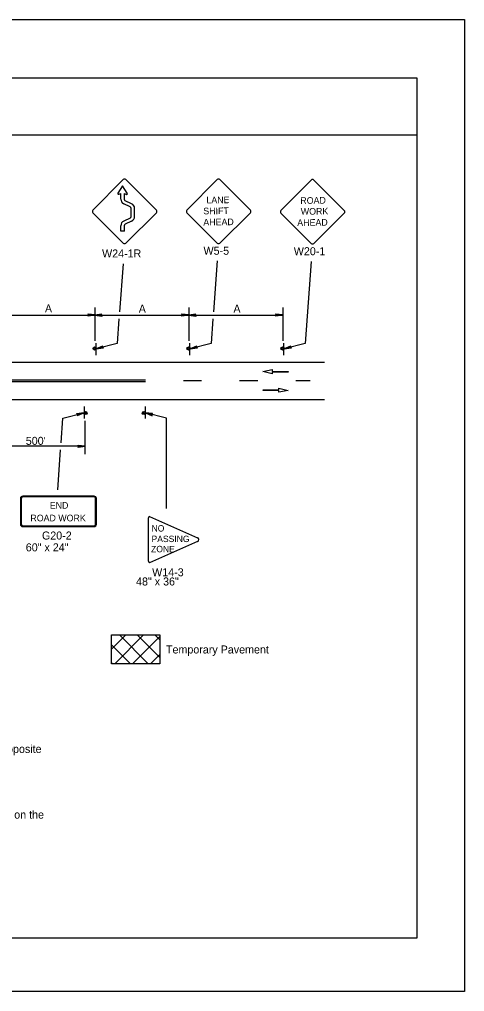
# Model space of a CAD drawing. Extents: x -14145 to -13662, y 30244 to 30661.
# Drawn here: x -13904.85 to -13893.17, y 30316.81 to 30342.31 of the extents above; entities that cross this region are included whole.
import ezdxf

# ---------------------------------------------------------------- set-up
doc = ezdxf.new("R2010")
doc.units = 0
for name, color, linetype in [('1', 7, 'Continuous'), ('10', 7, 'Continuous'), ('2', 7, 'Continuous'), ('61', 7, 'Continuous')]:
    doc.layers.add(name, color=color, linetype=linetype)

msp = doc.modelspace()

# ---------------------------------------------------------------- linework, layer by layer
at = {"layer": '1'}
for p, q in [((-13902.13, 30338.106), (-13902.925, 30337.303)), ((-13902.148, 30337.938), (-13902.271, 30337.752)), ((-13902.024, 30337.748), (-13902.148, 30337.938)), ((-13901.26, 30337.303), (-13902.063, 30338.106)), ((-13899.663, 30338.106), (-13900.458, 30337.303)), ((-13898.794, 30337.303), (-13899.597, 30338.106)), ((-13897.198, 30338.094), (-13897.993, 30337.291)), ((-13896.329, 30337.291), (-13897.132, 30338.094)), ((-13902.248, 30337.723), (-13902.193, 30337.743)), ((-13902.193, 30337.592), (-13902.193, 30337.743)), ((-13902.102, 30337.592), (-13902.102, 30337.742)), ((-13902.102, 30337.742), (-13902.048, 30337.719)), ((-13901.95, 30337.39), (-13902.116, 30337.469)), ((-13901.911, 30337.472), (-13902.077, 30337.551)), ((-13902.925, 30337.237), (-13902.13, 30336.442)), ((-13901.95, 30337.098), (-13902.116, 30337.019)), ((-13902.063, 30336.442), (-13901.261, 30337.237)), ((-13901.925, 30337.139), (-13901.925, 30337.349)), ((-13901.834, 30337.139), (-13901.834, 30337.349)), ((-13900.458, 30337.237), (-13899.663, 30336.442)), ((-13899.597, 30336.442), (-13898.794, 30337.237)), ((-13897.993, 30337.225), (-13897.198, 30336.43)), ((-13897.132, 30336.43), (-13896.329, 30337.225)), ((-13902.193, 30336.754), (-13902.193, 30336.896)), ((-13902.102, 30336.754), (-13902.102, 30336.896)), ((-13901.911, 30337.016), (-13902.077, 30336.937)), ((-13902.102, 30336.754), (-13902.193, 30336.754)), ((-13902.137, 30335.897), (-13902.23, 30334.639)), ((-13899.665, 30335.976), (-13899.764, 30334.639)), ((-13897.201, 30335.955), (-13897.358, 30333.81)), ((-13905.462, 30334.548), (-13902.875, 30334.548)), ((-13902.875, 30334.752), (-13902.875, 30333.878)), ((-13902.875, 30334.548), (-13900.409, 30334.548)), ((-13900.409, 30334.752), (-13900.409, 30333.878)), ((-13900.409, 30334.548), (-13897.943, 30334.548)), ((-13897.943, 30334.752), (-13897.943, 30333.878)), ((-13902.243, 30334.452), (-13902.29, 30333.81)), ((-13899.777, 30334.452), (-13899.824, 30333.81)), ((-13902.845, 30333.503), (-13902.845, 30333.815)), ((-13902.845, 30333.503), (-13902.845, 30333.815)), ((-13902.292, 30333.81), (-13902.839, 30333.67)), ((-13900.379, 30333.503), (-13900.379, 30333.815)), ((-13900.379, 30333.503), (-13900.379, 30333.815)), ((-13899.826, 30333.81), (-13900.373, 30333.67)), ((-13897.913, 30333.503), (-13897.913, 30333.815)), ((-13897.913, 30333.503), (-13897.913, 30333.815)), ((-13897.36, 30333.81), (-13897.907, 30333.67)), ((-13905.959, 30333.321), (-13896.853, 30333.321)), ((-13898.465, 30333.074), (-13898.221, 30333.12)), ((-13898.224, 30333.008), (-13898.465, 30333.074)), ((-13897.807, 30333.053), (-13898.224, 30333.053)), ((-13898.224, 30333.053), (-13898.224, 30333.008)), ((-13898.221, 30333.12), (-13898.221, 30333.075)), ((-13898.221, 30333.075), (-13897.807, 30333.075)), ((-13897.807, 30333.075), (-13897.807, 30333.053)), ((-13906.091, 30332.806), (-13901.548, 30332.806)), ((-13906.08, 30332.851), (-13901.548, 30332.851)), ((-13900.073, 30332.829), (-13900.553, 30332.829)), ((-13898.597, 30332.829), (-13899.077, 30332.829)), ((-13897.224, 30332.829), (-13897.6, 30332.829)), ((-13898.461, 30332.572), (-13898.461, 30332.594)), ((-13898.461, 30332.594), (-13898.045, 30332.594)), ((-13898.047, 30332.572), (-13898.461, 30332.572)), ((-13897.803, 30332.573), (-13898.047, 30332.527)), ((-13898.047, 30332.527), (-13898.047, 30332.572)), ((-13898.045, 30332.594), (-13898.045, 30332.639)), ((-13898.045, 30332.639), (-13897.803, 30332.573)), ((-13906.214, 30332.337), (-13896.853, 30332.337)), ((-13903.16, 30332.155), (-13903.16, 30331.843)), ((-13903.16, 30332.155), (-13903.16, 30331.843)), ((-13901.552, 30332.155), (-13901.552, 30331.843)), ((-13901.552, 30332.155), (-13901.552, 30331.843)), ((-13903.76, 30331.205), (-13903.713, 30331.848)), ((-13903.713, 30331.848), (-13903.166, 30331.988)), ((-13903.13, 30330.906), (-13903.13, 30331.78)), ((-13900.999, 30331.848), (-13901.546, 30331.988)), ((-13901, 30331.848), (-13901, 30329.474)), ((-13903.13, 30331.11), (-13905.596, 30331.11)), ((-13903.851, 30329.965), (-13903.774, 30331.019)), ((-13904.83, 30329.747), (-13904.83, 30329.059)), ((-13904.805, 30329.747), (-13904.805, 30329.059)), ((-13902.896, 30329.798), (-13904.769, 30329.798)), ((-13902.896, 30329.798), (-13904.769, 30329.798)), ((-13902.896, 30329.783), (-13904.769, 30329.783)), ((-13902.896, 30329.783), (-13904.769, 30329.783)), ((-13902.86, 30329.059), (-13902.86, 30329.747)), ((-13902.835, 30329.059), (-13902.835, 30329.747)), ((-13901.472, 30328.095), (-13901.472, 30329.23)), ((-13901.44, 30329.268), (-13900.181, 30328.713)), ((-13904.769, 30329.022), (-13902.896, 30329.022)), ((-13904.769, 30329.007), (-13902.896, 30329.007)), ((-13900.181, 30328.612), (-13901.44, 30328.057)), ((-13902.438, 30325.787), (-13902.064, 30326.161)), ((-13902.351, 30325.407), (-13901.598, 30326.161)), ((-13901.478, 30325.407), (-13902.231, 30326.161)), ((-13901.174, 30325.57), (-13901.765, 30326.161)), ((-13901.174, 30326.037), (-13901.298, 30326.161)), ((-13901.944, 30325.407), (-13902.438, 30325.902)), ((-13901.885, 30325.407), (-13901.174, 30326.118)), ((-13901.418, 30325.407), (-13901.174, 30325.652)), ((-13902.411, 30325.407), (-13902.438, 30325.435))]:
    msp.add_line(p, q, dxfattribs=at)
for points in [[(-13903.055, 30334.578), (-13903.049, 30334.566), (-13902.875, 30334.554), (-13903.055, 30334.578), (-13903.061, 30334.584), (-13902.875, 30334.554), (-13903.049, 30334.548), (-13903.055, 30334.536), (-13902.875, 30334.554), (-13903.061, 30334.524), (-13903.055, 30334.536)], [(-13902.695, 30334.524), (-13902.701, 30334.542), (-13902.875, 30334.548), (-13902.695, 30334.524), (-13902.689, 30334.518), (-13902.875, 30334.548), (-13902.701, 30334.554), (-13902.695, 30334.572), (-13902.875, 30334.548), (-13902.689, 30334.578), (-13902.695, 30334.572)], [(-13900.589, 30334.578), (-13900.583, 30334.566), (-13900.409, 30334.554), (-13900.589, 30334.578), (-13900.595, 30334.584), (-13900.409, 30334.554), (-13900.583, 30334.548), (-13900.589, 30334.536), (-13900.409, 30334.554), (-13900.595, 30334.524), (-13900.589, 30334.536)], [(-13900.229, 30334.524), (-13900.235, 30334.542), (-13900.409, 30334.548), (-13900.229, 30334.524), (-13900.223, 30334.518), (-13900.409, 30334.548), (-13900.235, 30334.554), (-13900.229, 30334.572), (-13900.409, 30334.548), (-13900.223, 30334.578), (-13900.229, 30334.572)], [(-13898.123, 30334.578), (-13898.117, 30334.566), (-13897.943, 30334.554), (-13898.123, 30334.578), (-13898.129, 30334.584), (-13897.943, 30334.554), (-13898.117, 30334.548), (-13898.123, 30334.536), (-13897.943, 30334.554), (-13898.129, 30334.524), (-13898.123, 30334.536)], [(-13902.659, 30333.694), (-13902.671, 30333.706), (-13902.839, 30333.67), (-13902.659, 30333.694), (-13902.653, 30333.688), (-13902.839, 30333.67), (-13902.677, 30333.724), (-13902.671, 30333.736), (-13902.839, 30333.67), (-13902.665, 30333.748), (-13902.671, 30333.736)], [(-13900.193, 30333.694), (-13900.205, 30333.706), (-13900.373, 30333.67), (-13900.193, 30333.694), (-13900.187, 30333.688), (-13900.373, 30333.67), (-13900.211, 30333.724), (-13900.205, 30333.736), (-13900.373, 30333.67), (-13900.199, 30333.748), (-13900.205, 30333.736)], [(-13897.727, 30333.694), (-13897.739, 30333.706), (-13897.907, 30333.67), (-13897.727, 30333.694), (-13897.721, 30333.688), (-13897.907, 30333.67), (-13897.745, 30333.724), (-13897.739, 30333.736), (-13897.907, 30333.67), (-13897.733, 30333.748), (-13897.739, 30333.736)], [(-13903.346, 30331.964), (-13903.334, 30331.952), (-13903.166, 30331.988), (-13903.346, 30331.964), (-13903.352, 30331.97), (-13903.166, 30331.988), (-13903.328, 30331.934), (-13903.334, 30331.922), (-13903.166, 30331.988), (-13903.34, 30331.91), (-13903.334, 30331.922)], [(-13901.366, 30331.964), (-13901.378, 30331.952), (-13901.546, 30331.988), (-13901.366, 30331.964), (-13901.36, 30331.97), (-13901.546, 30331.988), (-13901.384, 30331.934), (-13901.378, 30331.922), (-13901.546, 30331.988), (-13901.372, 30331.91), (-13901.378, 30331.922)], [(-13903.31, 30331.134), (-13903.304, 30331.116), (-13903.13, 30331.11), (-13903.31, 30331.134), (-13903.316, 30331.14), (-13903.13, 30331.11), (-13903.304, 30331.104), (-13903.31, 30331.086), (-13903.13, 30331.11), (-13903.316, 30331.08), (-13903.31, 30331.086)]]:
    msp.add_lwpolyline(points, dxfattribs=at)
msp.add_lwpolyline([(-13902.438, 30326.161), (-13901.174, 30326.161), (-13901.174, 30325.407), (-13902.438, 30325.407)], close=True, dxfattribs=at)
for centre in [(-13902.883, 30333.676), (-13900.417, 30333.676), (-13897.951, 30333.676), (-13903.121, 30331.982), (-13901.591, 30331.982)]:
    msp.add_circle(centre, 0.0408, dxfattribs=at)
for centre, radius, start, end in [((-13902.098, 30338.073), 0.0465, 45, 135), ((-13899.63, 30338.072), 0.0465, 45, 135), ((-13897.165, 30338.061), 0.0465, 45, 135), ((-13902.255, 30337.741), 0.0194, 146.8887, 289.6538), ((-13902.04, 30337.737), 0.0194, 247.3801, 33.1113), ((-13902.057, 30337.592), 0.136, 180, 244.4165), ((-13902.057, 30337.592), 0.0453, 180, 244.4165), ((-13901.97, 30337.349), 0.0453, 0, 64.4166), ((-13901.97, 30337.349), 0.136, 0, 64.4165), ((-13902.893, 30337.27), 0.0465, 135, 225), ((-13901.97, 30337.139), 0.0453, 295.5615, 0), ((-13901.97, 30337.139), 0.136, 295.5615, 0), ((-13901.295, 30337.27), 0.0465, 315, 45), ((-13900.425, 30337.27), 0.0465, 135, 225), ((-13898.827, 30337.269), 0.0465, 315, 45), ((-13897.96, 30337.258), 0.0465, 135, 225), ((-13896.362, 30337.258), 0.0465, 315, 45), ((-13902.057, 30336.896), 0.136, 115.5615, 180), ((-13902.057, 30336.896), 0.0453, 115.5616, 180), ((-13902.098, 30336.475), 0.0465, 225, 315), ((-13899.63, 30336.474), 0.0465, 225, 315), ((-13897.165, 30336.463), 0.0465, 225, 315), ((-13902.877, 30333.668), 0.0214, 9.521, 4.2501), ((-13900.411, 30333.668), 0.0214, 9.521, 4.2501), ((-13897.945, 30333.668), 0.0214, 9.521, 4.2501), ((-13903.126, 30331.99), 0.0214, 189.521, 184.2501), ((-13901.586, 30331.99), 0.0214, 355.7499, 350.479), ((-13900.203, 30328.661), 0.0554, 293.7878, 66.2098)]:
    msp.add_arc(centre, radius, start, end, dxfattribs=at)
for centre, major_axis, ratio, start_param, end_param in [((-13904.768, 30329.745), (0.0609, 0), 0.839899, 1.570796, 3.141593), ((-13904.768, 30329.745), (0, -0.0365), 0.999938, 3.141593, 4.712389), ((-13902.896, 30329.745), (-0.0609, 0), 0.839899, 3.141593, 4.712389), ((-13902.896, 30329.745), (0, 0.0365), 0.999938, 4.712389, 6.283185), ((-13901.439, 30329.229), (0, -0.038), 0.857082, 3.141593, 4.712389), ((-13904.768, 30329.057), (0.0609, 0), 0.839899, 3.141593, 4.712389), ((-13904.768, 30329.057), (0, -0.0365), 0.999938, 4.712389, 6.283185), ((-13902.896, 30329.057), (0, 0.0365), 0.999938, 3.141593, 4.712389), ((-13902.896, 30329.057), (-0.0609, 0), 0.839899, 1.570796, 3.141593), ((-13901.439, 30328.094), (0, -0.038), 0.857082, 4.712389, 6.283185)]:
    msp.add_ellipse(centre, major_axis=major_axis, ratio=ratio, start_param=start_param, end_param=end_param, dxfattribs=at)
at = {"layer": '10'}
for p, q in [((-13925.874, 30340.777), (-13894.422, 30340.777)), ((-13894.422, 30340.777), (-13894.422, 30318.207)), ((-13925.874, 30339.277), (-13894.422, 30339.277)), ((-13894.422, 30318.207), (-13925.874, 30318.207))]:
    msp.add_line(p, q, dxfattribs=at)
at = {"layer": '61'}
msp.add_lwpolyline([(-13926.174, 30342.307), (-13893.174, 30342.307), (-13893.174, 30316.807), (-13926.174, 30316.807)], close=True, dxfattribs=at)

# ---------------------------------------------------------------- texts
at = {"layer": '1'}
for s, height, rotation, p in [('LANE', 0.1735, 0.7566, (-13899.947, 30337.48)), ('ROAD', 0.1735, 0.7566, (-13897.483, 30337.468)), ('SHIFT', 0.1733, 0.7588, (-13900.029, 30337.194)), ('WORK', 0.1733, 0.7588, (-13897.47, 30337.183)), ('AHEAD', 0.1735, 0.7481, (-13900.028, 30336.901)), ('AHEAD', 0.1735, 0.7481, (-13897.563, 30336.889))]:
    msp.add_text(s, height=height, rotation=rotation, dxfattribs=at).set_placement(p)
for s, height, p in [('END', 0.173, (-13904.058, 30329.473)), ('ROAD WORK', 0.173, (-13904.567, 30329.142)), ('NO', 0.1677, (-13901.388, 30328.874)), ('PASSING', 0.1677, (-13901.388, 30328.597)), ('ZONE', 0.1677, (-13901.4, 30328.331))]:
    msp.add_text(s, height=height, dxfattribs=at).set_placement(p)
at = {"layer": '2'}
for s, p in [('W5-5', (-13900.024, 30336.134)), ('W20-1', (-13897.655, 30336.122)), ('W24-1R', (-13902.686, 30336.063)), ('A', (-13904.186, 30334.621)), ('A', (-13901.724, 30334.614)), ('A', (-13899.239, 30334.614)), ("500'", (-13904.688, 30331.148)), ('G20-2', (-13904.264, 30328.664)), ('60" x 24"', (-13904.688, 30328.354)), ('48" x 36"', (-13901.794, 30327.459)), ('W14-3', (-13901.372, 30327.7)), ('Temporary Pavement', (-13901.009, 30325.675)), ('    (W1-4L or W1-4R) should be used in place of the W24-1L or W24-1R, and a second Reverse Curve Sign (opposite ', (-13918.852, 30323.066)), ('6.  Where the temporary pavement and old pavement are different colors, the temporary pavement should start on the ', (-13918.852, 30321.343))]:
    msp.add_text(s, height=0.21, dxfattribs=at).set_placement(p)

doc.saveas('drawing.dxf')
